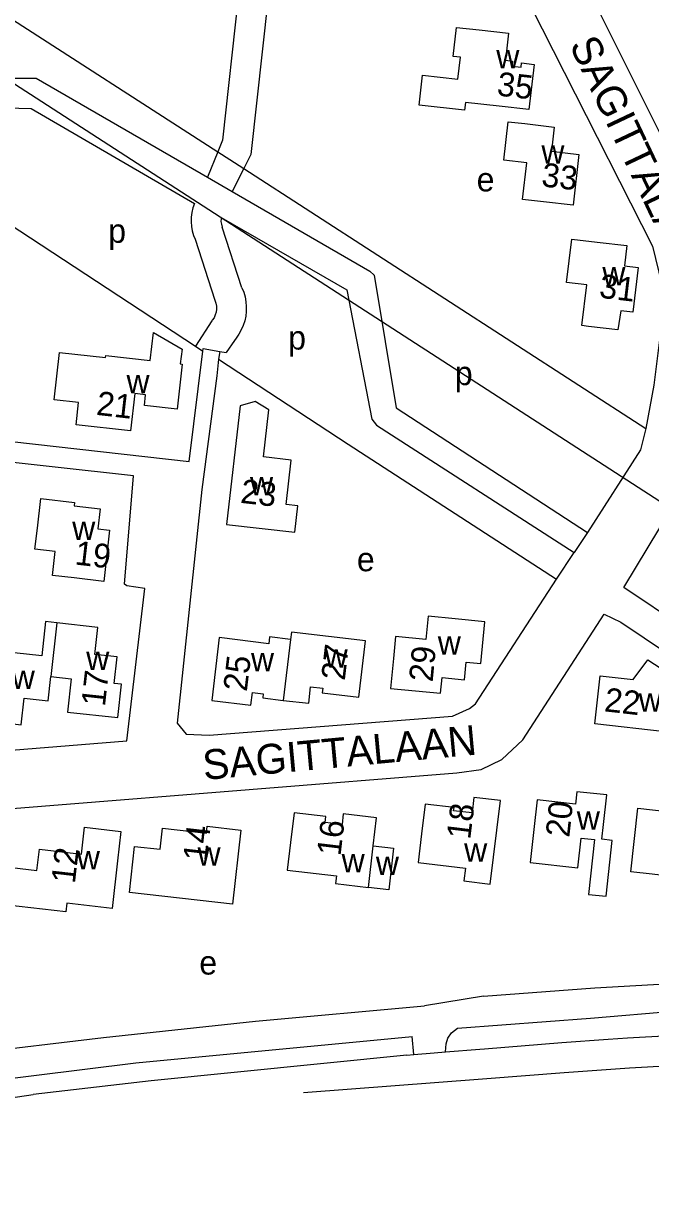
# Model space of a CAD drawing. Extents: x 161936 to 163647, y 386450 to 388633.
# Drawn here: x 163064.5 to 163169.7, y 386499.1 to 386693.2 of the extents above; entities that cross this region are included whole.
import ezdxf

# ---------------------------------------------------------------- set-up
doc = ezdxf.new("R2010")
doc.units = 0
for name, color, linetype in [('BLT_Basislijn', 7, 'Continuous'), ('BLT_Bebouwing', 7, 'Continuous'), ('BLT_Centroide', 7, 'Continuous'), ('BLT_Hoogspanningsmast_en_leidingen', 7, 'Continuous'), ('BLT_Huisnummer', 7, 'Continuous'), ('BLT_Onderverdeling_panden', 7, 'Continuous'), ('BLT_Straatnaam', 7, 'Continuous')]:
    doc.layers.add(name, color=color, linetype=linetype)

msp = doc.modelspace()

# ---------------------------------------------------------------- linework, layer by layer
at = {"layer": 'BLT_Basislijn'}
for p, q in [((163014.03, 386725.24), (163097.12, 386671.7)), ((163102.61, 386716.07), (163097.9, 386673.65)), ((163107.53, 386715.09), (163102.66, 386671.24)), ((163036.27, 386676.64), (163093.37, 386639.13)), ((163097.9, 386673.65), (163097.12, 386671.7)), ((163097.12, 386671.7), (163095.4, 386667.45)), ((163097.12, 386671.7), (163099.15, 386670.39)), ((163102.66, 386671.24), (163101.48, 386668.89)), ((163099.15, 386670.39), (163101.48, 386668.89)), ((163095.4, 386667.45), (163099.54, 386665.05)), ((163101.48, 386668.89), (163099.54, 386665.05)), ((163101.48, 386668.89), (163168.9, 386625.34)), ((163101.18, 386648.9), (163097.89, 386659.08)), ((163093.32, 386657.05), (163096.63, 386646.82)), ((163096.14, 386643.37), (163093.37, 386639.13)), ((163099.92, 386640.1), (163098.52, 386638.04)), ((163093.37, 386639.13), (163094.62, 386638.31)), ((163097.45, 386638.24), (163097.26, 386636.94)), ((163097.45, 386638.24), (163098.52, 386638.04)), ((163097.26, 386636.94), (163096.96, 386634.13)), ((163159.1, 386607.88), (163156.86, 386604.53)), ((163153.9, 386600.07), (163156.86, 386604.53)), ((163160.32, 386531.61), (163189.32, 386533.3)), ((163141.68, 386530.19), (163160.32, 386531.61)), ((163141.68, 386530.19), (163131.8, 386528.6)), ((163159.61, 386526.54), (163185.88, 386528.73)), ((163129.98, 386520.41), (163129.71, 386523.46)), ((163162.57, 386522.98), (163165.85, 386523.21)), ((163128.82, 386520.31), (163129.98, 386520.41))]:
    msp.add_line(p, q, dxfattribs=at)
for points in [[(163177.58, 386619.44), (163178.27, 386621.3), (163179.18, 386625.93), (163181.03, 386638.86), (163181.74, 386647.56), (163181.38, 386653.99), (163177.88, 386661.58), (163154.16, 386709.12), (163147.73, 386722.61)], [(163108.27, 386715.22), (163134.91, 386717.19), (163137.45, 386717.11), (163138.57, 386716.47), (163140.41, 386714.26), (163169.99, 386655.89), (163171.59, 386649.47), (163171.55, 386645.41), (163171.35, 386641.51), (163170.22, 386632.6), (163168.9, 386625.34)], [(162998.94, 386704.91), (163014.17, 386695.38), (163034.28, 386684.01), (163066.69, 386684.04), (163095.4, 386667.45)], [(163036.61, 386679.75), (163065.84, 386678.94), (163093.22, 386663.02)], [(163099.54, 386665.05), (163122.65, 386651.7), (163123.38, 386651), (163127.02, 386628.81), (163159.1, 386607.88)], [(163093.22, 386663.02), (163092.96, 386662.29), (163092.79, 386661.53), (163092.68, 386660.75), (163092.66, 386659.97), (163092.72, 386659.2), (163092.86, 386658.43), (163093.07, 386657.68), (163093.32, 386657.05)], [(163097.72, 386660.67), (163097.68, 386660.46), (163097.66, 386660), (163097.73, 386659.55), (163097.89, 386659.08)], [(163097.72, 386660.67), (163118.78, 386648.55), (163122.97, 386626.87), (163123.73, 386625.9), (163156.86, 386604.53)], [(163101.18, 386648.9), (163101.48, 386648.15), (163101.7, 386647.37), (163101.85, 386646.58), (163101.92, 386645.77), (163101.91, 386644.96), (163101.82, 386644.15), (163101.65, 386643.36), (163101.4, 386642.59), (163101.08, 386641.85), (163100.68, 386641.14), (163100.22, 386640.47), (163099.92, 386640.1)], [(163096.63, 386646.82), (163096.81, 386646.34), (163096.9, 386645.84), (163096.92, 386645.34), (163096.86, 386644.84), (163096.72, 386644.35), (163096.51, 386643.89), (163096.22, 386643.47), (163096.14, 386643.37)], [(163046.29, 386639.92), (163049.28, 386639.76), (163047.66, 386624.85), (163092.31, 386619.82), (163094.62, 386638.31)], [(163094.62, 386638.31), (163094.67, 386638.71), (163097.45, 386638.24)], [(163097.26, 386636.94), (163118.97, 386622.73), (163153.9, 386600.07)], [(163096.96, 386634.13), (163094.47, 386615.11), (163090.31, 386575.97), (163091.84, 386574.1), (163095.68, 386573.96), (163136.5, 386577.14), (163139.36, 386578.39), (163140.32, 386579.19), (163153.9, 386600.07)], [(163016.25, 386624.8), (162992.79, 386585.97), (162992.4, 386583.59), (162992.22, 386578.89), (162993.34, 386568.43), (162994.95, 386566.44), (162996.88, 386566.12), (163081.91, 386572.98), (163084.93, 386598.54), (163081.86, 386598.94), (163081.48, 386599.23), (163083.02, 386617.4), (163016.25, 386624.8)], [(163168.9, 386625.34), (163168.01, 386621.78), (163159.1, 386607.88)], [(163175.23, 386591.96), (163165.21, 386598.7), (163171.24, 386608.7)], [(162953.84, 386530.44), (162976.77, 386546.31), (162988.17, 386553.82), (162992.94, 386555.57), (162997.88, 386556.45), (163137.23, 386567.62), (163141.31, 386568.17), (163144.77, 386569.89), (163148.27, 386573.14), (163161.9, 386594.2), (163164.73, 386592.88), (163180.33, 386582.4), (163179.28, 386567.32), (163209.45, 386563.85), (163209.66, 386568.16), (163209.43, 386569.12)], [(163055.37, 386520.58), (163077.95, 386523.29), (163103.45, 386526.01), (163131.8, 386528.6)], [(163135.3, 386520.86), (163135.41, 386522.24), (163135.73, 386523.15), (163136.32, 386524.05), (163137.31, 386524.84), (163159.61, 386526.54)], [(163165.85, 386523.21), (163181, 386524.05), (163194.93, 386523.91), (163206.93, 386523.2), (163229.96, 386523.51), (163242.62, 386524.73), (163247.23, 386527.28)], [(163057.7, 386515.85), (163083.39, 386519.02), (163129.71, 386523.46)], [(163141.07, 386521.35), (163141.83, 386521.41), (163154.84, 386522.42), (163162.57, 386522.98)], [(163128.82, 386520.31), (163085.98, 386516.04), (163066.16, 386513.74)], [(163129.98, 386520.41), (163133.42, 386520.7), (163135.3, 386520.86)], [(163135.3, 386520.86), (163141.07, 386521.35)], [(163111.52, 386514.06), (163141.49, 386516.36), (163142.23, 386516.43), (163155.21, 386517.44), (163166.15, 386518.22)], [(163166.15, 386518.22), (163181.11, 386519.04), (163194.75, 386518.91), (163206.81, 386518.19), (163230.24, 386518.52), (163250.22, 386519.4)], [(162967.4, 386499.1), (162987.2, 386502.6), (163025.26, 386508.17), (163045.71, 386511.02), (163058.27, 386512.57), (163066.16, 386513.74)]]:
    msp.add_lwpolyline(points, dxfattribs=at)
at = {"layer": 'BLT_Bebouwing'}
for points in [[(163144.33, 386679.34), (163138.66, 386679.98), (163138.51, 386678.67), (163130.9, 386679.53), (163131.47, 386684.54), (163137.38, 386683.87), (163137.8, 386687.55), (163136.62, 386687.68), (163137.17, 386692.55), (163140.93, 386692.12), (163145.9, 386691.56), (163145.39, 386687.04), (163146.52, 386686.91), (163146.42, 386686.03), (163147.98, 386685.85), (163148.06, 386686.58), (163150.15, 386686.34), (163149.3, 386678.78), (163144.33, 386679.34)], [(163151.74, 386663.33), (163148.23, 386663.73), (163148.94, 386669.87), (163145.08, 386670.32), (163145.83, 386676.74), (163148.59, 386676.42), (163153.55, 386675.85), (163153.09, 386671.8), (163157.69, 386671.27), (163156.7, 386662.75), (163151.74, 386663.33)], [(163160.75, 386656.57), (163165.71, 386655.98), (163165.31, 386652.59), (163167.61, 386652.32), (163166.72, 386644.82), (163164.68, 386645.07), (163164.23, 386641.85), (163159.27, 386642.44), (163158.18, 386642.57), (163158.98, 386649.38), (163155.61, 386649.78), (163156.47, 386657.08), (163160.75, 386656.57)], [(163070.58, 386638.07), (163078.3, 386637.2), (163078.34, 386637.58), (163085.78, 386636.74), (163086.33, 386641.43), (163091.14, 386638.62), (163090.8, 386636.17), (163091.16, 386636.12), (163090.3, 386628.56), (163084.83, 386629.18), (163085.04, 386630.97), (163083.2, 386631.17), (163082.49, 386624.93), (163073.38, 386625.96), (163073.8, 386629.67), (163069.68, 386630.14), (163070.58, 386638.07)], [(163110.58, 386612.37), (163108.58, 386612.6), (163109.43, 386620.04), (163104.8, 386620.56), (163105.7, 386628.47), (163103.38, 386629.88), (163100.86, 386629.15), (163098.6, 386609.24), (163110.07, 386607.94), (163110.58, 386612.37)], [(163079, 386608.28), (163078.01, 386599.72), (163073.04, 386600.29), (163069.42, 386600.71), (163069.88, 386604.72), (163066.48, 386605.11), (163066.89, 386608.61), (163067.46, 386613.58), (163073.12, 386612.92), (163073.05, 386612.35), (163077.39, 386611.85), (163077, 386608.51), (163079, 386608.28)], [(163136.94, 386593.43), (163132.39, 386593.87), (163132.01, 386589.97), (163126.93, 386590.46), (163126.57, 386586.77), (163126.09, 386581.79), (163134.49, 386580.98), (163134.74, 386583.58), (163138.5, 386583.21), (163138.79, 386586.19), (163141.24, 386585.95), (163141.92, 386592.95), (163136.94, 386593.43)], [(163070.13, 386592.76), (163068.26, 386592.97), (163067.63, 386587.25), (163060.95, 386587.99), (163060.81, 386586.74), (163056.89, 386587.17), (163056.38, 386582.53), (163055.83, 386577.56), (163058.71, 386577.24), (163058.61, 386576.32), (163064.16, 386575.7), (163064.65, 386580.15), (163068.7, 386579.71), (163069.15, 386583.79)], [(163069.15, 386583.79), (163072.55, 386583.41), (163071.93, 386577.81), (163080.38, 386576.88), (163081, 386582.47), (163079.75, 386582.61), (163080.24, 386587.05), (163076.54, 386587.46), (163077.04, 386591.99), (163070.13, 386592.76)], [(163109.32, 386589.99), (163105.83, 386590.4), (163105.7, 386589.27), (163097.36, 386590.33), (163096.14, 386579.75), (163102.69, 386578.95), (163102.94, 386581.1), (163104.75, 386580.88), (163104.67, 386580.19), (163108.12, 386579.78)], [(163108.12, 386579.78), (163112.38, 386579.28), (163112.7, 386582.05), (163114.73, 386581.81), (163114.64, 386581.05), (163120.77, 386580.33), (163121.88, 386589.76), (163109.47, 386591.22), (163109.32, 386589.99)], [(163161.24, 386583.89), (163166.8, 386583.26), (163169.22, 386586.55), (163174.84, 386582.95), (163172.79, 386580.17), (163172.16, 386574.49), (163160.33, 386575.82), (163161.24, 386583.89)], [(163161.81, 386558.95), (163162.35, 386563.92), (163157.35, 386564.46), (163157.12, 386562.4), (163150.67, 386563.11), (163150.13, 386558.14), (163149.52, 386552.59), (163157.49, 386551.71), (163158.03, 386556.7), (163160.3, 386556.45), (163159.29, 386547.26), (163162.22, 386546.94), (163163.24, 386556.3), (163161.54, 386556.49), (163161.81, 386558.95)], [(163143.92, 386558.01), (163144.52, 386562.97), (163140.08, 386563.51), (163139.76, 386560.91), (163136.68, 386561.28), (163136.74, 386561.8), (163131.9, 386562.39), (163131.29, 386557.43), (163130.71, 386552.62), (163138.65, 386551.65), (163138.39, 386549.53), (163142.82, 386548.99), (163143.92, 386558.01)], [(163184.12, 386557.13), (163183.09, 386547.88), (163176.92, 386548.57), (163177.06, 386549.83), (163169.94, 386550.63), (163166.36, 386551.03), (163167.54, 386561.7), (163177.39, 386560.6), (163177.29, 386559.67), (163179.06, 386559.48), (163179.42, 386562.69), (163184.67, 386562.1), (163184.12, 386557.13)], [(163123.2, 386555.39), (163123.76, 386560.09), (163118.17, 386560.76), (163117.96, 386559), (163115.16, 386559.33), (163115.27, 386560.29), (163109.92, 386560.92), (163109.34, 386555.96), (163108.79, 386551.34), (163117.03, 386550.36), (163116.88, 386549.09), (163122.38, 386548.43)], [(163080.31, 386552.86), (163079.4, 386544.9), (163071.84, 386545.77), (163071.67, 386544.35), (163061.88, 386545.48), (163062.6, 386551.76), (163066.82, 386551.27), (163067.23, 386554.82), (163074.3, 386554.01), (163074.81, 386558.52), (163080.88, 386557.82), (163080.31, 386552.86)], [(163123.2, 386555.39), (163126.61, 386554.99), (163125.79, 386548.03), (163122.38, 386548.43)]]:
    msp.add_lwpolyline(points, dxfattribs=at)
msp.add_lwpolyline([(163095.37, 386558.69), (163100.99, 386558.04), (163099.58, 386545.62), (163082.31, 386547.6), (163083.19, 386555.31), (163087.48, 386554.82), (163087.88, 386558.38), (163095.24, 386557.54)], close=True, dxfattribs=at)
at = {"layer": 'BLT_Hoogspanningsmast_en_leidingen'}
msp.add_line((163032.05, 386703.12), (163274.61, 386546.34), dxfattribs=at)
at = {"layer": 'BLT_Onderverdeling_panden'}
for p, q in [((163070.13, 386592.76), (163069.15, 386583.79)), ((163109.32, 386589.99), (163108.12, 386579.78)), ((163122.38, 386548.43), (163123.2, 386555.39))]:
    msp.add_line(p, q, dxfattribs=at)

# ---------------------------------------------------------------- texts
at = {"layer": 'BLT_Centroide'}
for s, p in [('w', (163143.83, 386685.66)), ('w', (163151.39, 386669.73)), ('e', (163140.54, 386665.06)), ('p', (163078.77, 386656.45)), ('w', (163161.61, 386649.31)), ('p', (163108.94, 386638.56)), ('w', (163081.83, 386631.25)), ('p', (163136.88, 386632.6)), ('w', (163102.54, 386614.11)), ('w', (163072.73, 386606.64)), ('e', (163120.46, 386601.41)), ('w', (163134.02, 386587.44)), ('w', (163075.08, 386584.84)), ('w', (163102.7, 386584.66)), ('w', (163115.05, 386585.25)), ('w', (163062.6, 386581.69)), ('w', (163167.68, 386577.88)), ('w', (163157.33, 386558.09)), ('w', (163093.74, 386552.09)), ('w', (163138.44, 386552.72)), ('w', (163073.5, 386551.44)), ('w', (163117.9, 386550.94)), ('w', (163123.64, 386550.51)), ('e', (163094.04, 386533.83))]:
    msp.add_text(s, height=4, dxfattribs=at).set_placement(p)
at = {"layer": 'BLT_Huisnummer'}
for s, rotation, p in [('35', 353.5573, (163143.82, 386681.14)), ('33', 353.3953, (163151.29, 386665.92)), ('31', 353.2574, (163160.96, 386647.27)), ('21', 353.5176, (163076.66, 386627.63)), ('23', 353.5094, (163100.82, 386612.89)), ('19', 353.3839, (163073.05, 386602.56)), ('27', 83.2799, (163118.42, 386583)), ('29', 84.501, (163133.15, 386582.76)), ('25', 83.2934, (163102, 386581.15)), ('17', 83.6947, (163078.21, 386578.65)), ('22', 353.6008, (163161.82, 386577.95)), ('18', 83.0431, (163139.45, 386556.37)), ('20', 83.7307, (163156.06, 386556.72)), ('14', 83.4763, (163095.26, 386552.69)), ('16', 83.2479, (163117.7, 386553.59)), ('12', 83.4449, (163073.17, 386548.97))]:
    msp.add_text(s, height=4, rotation=rotation, dxfattribs=at).set_placement(p)
at = {"layer": 'BLT_Straatnaam'}
for rotation, p in [(295.3332, (163156.02, 386689.61)), (5.3158, (163094.83, 386566.43))]:
    msp.add_text('SAGITTALAAN', height=5, rotation=rotation, dxfattribs=at).set_placement(p)

doc.saveas('drawing.dxf')
